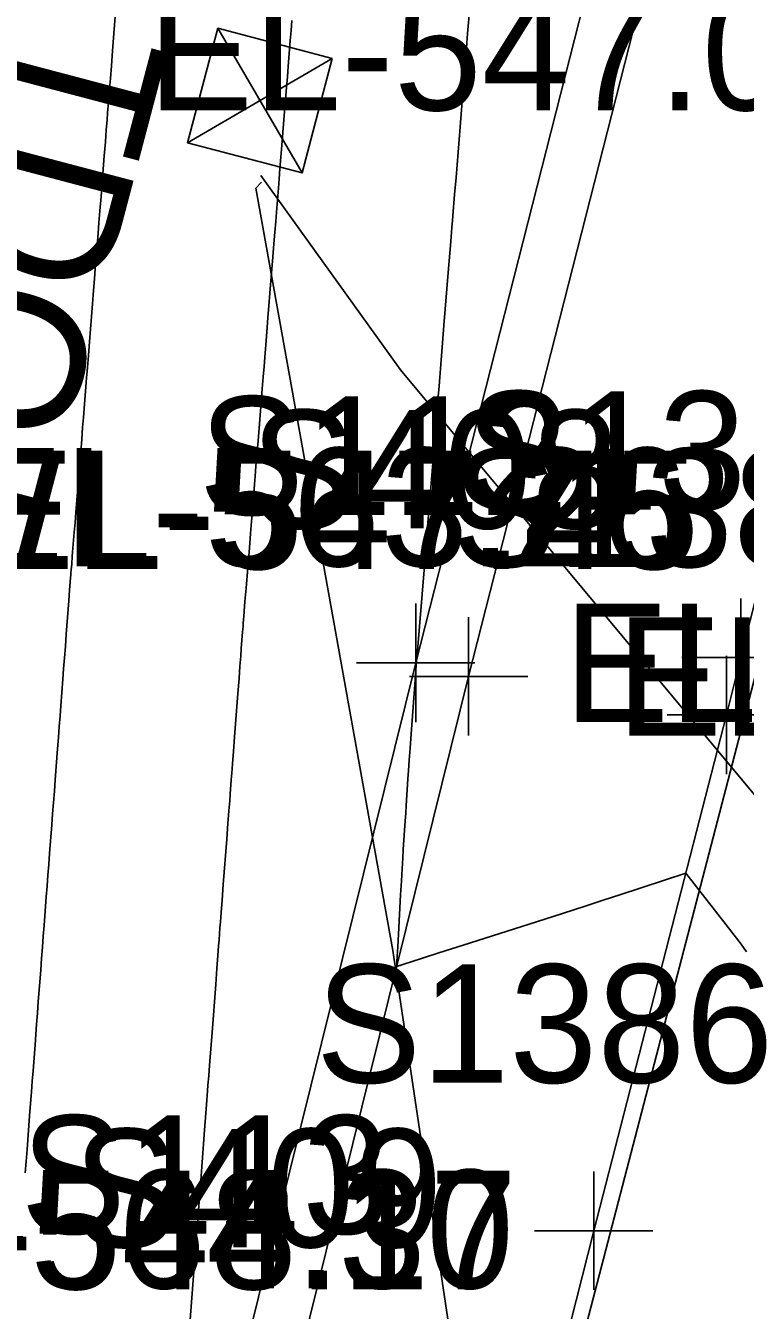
# Model space of a CAD drawing. Extents: x 1724534 to 1727318, y 657156 to 660047.
# Drawn here: x 1725485.54 to 1725509.87, y 659204.92 to 659248.32 of the extents above; entities that cross this region are included whole.
import ezdxf

# ---------------------------------------------------------------- set-up
doc = ezdxf.new("R2010")
doc.units = 0
for name, color, linetype in [('SURVEY - CONTOURS - Index with Text', 7, 'Continuous'), ('SURVEY - CONTOURS - Intermediate with optional Text', 7, 'Continuous'), ('SURVEY - DRAINAGE - Area Shapes', 7, 'Continuous'), ('SURVEY - DTM - Breaklines', 7, 'Continuous'), ('SURVEY - DTM - Breaklines - Points - Elevations', 7, 'Continuous'), ('SURVEY - DTM - Breaklines - Points - Locators', 7, 'Continuous'), ('SURVEY - DTM - Breaklines - Points - Numbers', 7, 'Continuous'), ('SURVEY - NON-TRANSPORTATION - Features - Points - Elevations', 7, 'Continuous'), ('SURVEY - TRANSPORTATION - Features', 7, 'Continuous'), ('SURVEY - TRANSPORTATION - Features - Points - Elevations', 7, 'Continuous'), ('SURVEY - TRANSPORTATION - Features - Points - Locators', 7, 'Continuous'), ('SURVEY - TRANSPORTATION - Features - Points - Numbers', 7, 'Continuous'), ('SURVEY - TRANSPORTATION - Roads', 7, 'Continuous'), ('SURVEY - TRANSPORTATION - Roads - Points - Locators', 7, 'Continuous'), ('SURVEY - TRANSPORTATION - Roads - Points - Numbers', 7, 'Continuous'), ('SURVEY - UTILITIES - Fiber Optic Cable (Underground) with Text', 7, 'Continuous'), ('SURVEY - UTILITIES - Poles and Miscellaneous - Points - Elevations', 7, 'Continuous'), ('SURVEY - UTILITIES - Poles and Miscellaneous with Text', 7, 'Continuous')]:
    doc.layers.add(name, color=color, linetype=linetype)

msp = doc.modelspace()

# ---------------------------------------------------------------- linework, layer by layer
at = {"layer": 'SURVEY - CONTOURS - Index with Text'}
msp.add_lwpolyline([(1725494.538, 659248.497), (1725494.512, 659248.158), (1725494.485, 659247.824), (1725494.416, 659246.94), (1725494.389, 659246.596), (1725494.36, 659246.229), (1725494.328, 659245.837), (1725494.295, 659245.422), (1725494.201, 659244.283), (1725494.168, 659243.872), (1725494.137, 659243.492), (1725494.109, 659243.143), (1725494.084, 659242.827), (1725494.021, 659242.024), (1725493.996, 659241.703), (1725493.967, 659241.343), (1725493.935, 659240.944), (1725493.899, 659240.506), (1725493.799, 659239.286), (1725493.764, 659238.852), (1725493.733, 659238.464), (1725493.705, 659238.124), (1725493.682, 659237.829), (1725493.625, 659237.107), (1725493.602, 659236.809), (1725493.573, 659236.457), (1725493.54, 659236.051), (1725493.503, 659235.59), (1725493.396, 659234.289), (1725493.359, 659233.832), (1725493.327, 659233.437), (1725493.3, 659233.104), (1725493.278, 659232.832), (1725493.228, 659232.191), (1725493.206, 659231.916), (1725493.178, 659231.574), (1725493.145, 659231.163), (1725493.106, 659230.683), (1725492.993, 659229.315), (1725492.956, 659228.865), (1725492.93, 659228.543), (1725492.914, 659228.348), (1725492.908, 659228.279), (1725492.907, 659228.267), (1725492.905, 659228.237), (1725492.899, 659228.155), (1725492.889, 659228.021), (1725492.875, 659227.837), (1725492.832, 659227.275), (1725492.813, 659227.023), (1725492.787, 659226.685), (1725492.755, 659226.264), (1725492.716, 659225.758), (1725492.605, 659224.297), (1725492.566, 659223.795), (1725492.535, 659223.385), (1725492.51, 659223.066), (1725492.493, 659222.839), (1725492.457, 659222.357), (1725492.439, 659222.127), (1725492.414, 659221.797), (1725492.381, 659221.368), (1725492.341, 659220.84), (1725492.223, 659219.3), (1725492.183, 659218.775), (1725492.151, 659218.358), (1725492.127, 659218.046), (1725492.111, 659217.842), (1725492.081, 659217.439), (1725492.065, 659217.231), (1725492.04, 659216.909), (1725492.007, 659216.472), (1725491.965, 659215.922), (1725491.841, 659214.302), (1725491.799, 659213.756), (1725491.766, 659213.331), (1725491.743, 659213.027), (1725491.729, 659212.845), (1725491.705, 659212.52), (1725491.69, 659212.334), (1725491.666, 659212.02), (1725491.632, 659211.576), (1725491.588, 659211.003), (1725491.458, 659209.305), (1725491.415, 659208.736), (1725491.382, 659208.304), (1725491.359, 659208.007), (1725491.347, 659207.847), (1725491.328, 659207.602), (1725491.315, 659207.438), (1725491.292, 659207.13), (1725491.257, 659206.679), (1725491.212, 659206.085), (1725491.076, 659204.308)], dxfattribs=at)
at = {"layer": 'SURVEY - CONTOURS - Intermediate with optional Text'}
for points in [[(1725488.595, 659248.917), (1725488.481, 659247.465), (1725488.441, 659246.961), (1725488.408, 659246.54), (1725488.381, 659246.202), (1725488.361, 659245.947), (1725488.314, 659245.376), (1725488.294, 659245.124), (1725488.268, 659244.798), (1725488.236, 659244.396), (1725488.198, 659243.92), (1725488.091, 659242.549), (1725488.053, 659242.069), (1725488.021, 659241.656), (1725487.993, 659241.31), (1725487.97, 659241.032), (1725487.917, 659240.378), (1725487.895, 659240.104), (1725487.868, 659239.769), (1725487.837, 659239.375), (1725487.801, 659238.922), (1725487.7, 659237.634), (1725487.664, 659237.176), (1725487.631, 659236.771), (1725487.603, 659236.418), (1725487.579, 659236.116), (1725487.518, 659235.381), (1725487.494, 659235.083), (1725487.467, 659234.741), (1725487.436, 659234.355), (1725487.402, 659233.925), (1725487.307, 659232.718), (1725487.273, 659232.284), (1725487.241, 659231.887), (1725487.212, 659231.528), (1725487.186, 659231.206), (1725487.12, 659230.397), (1725487.098, 659230.131), (1725487.082, 659229.937), (1725487.072, 659229.818), (1725487.068, 659229.772), (1725487.066, 659229.747), (1725487.062, 659229.686), (1725487.049, 659229.522), (1725487.029, 659229.255), (1725487.001, 659228.884), (1725486.916, 659227.759), (1725486.885, 659227.348), (1725486.855, 659226.958), (1725486.827, 659226.59), (1725486.8, 659226.242), (1725486.732, 659225.345), (1725486.705, 659225.001), (1725486.678, 659224.644), (1725486.65, 659224.272), (1725486.621, 659223.887), (1725486.541, 659222.842), (1725486.512, 659222.454), (1725486.483, 659222.071), (1725486.454, 659221.695), (1725486.426, 659221.325), (1725486.351, 659220.348), (1725486.323, 659219.982), (1725486.295, 659219.617), (1725486.267, 659219.253), (1725486.24, 659218.89), (1725486.167, 659217.925), (1725486.139, 659217.559), (1725486.11, 659217.184), (1725486.081, 659216.8), (1725486.051, 659216.408), (1725485.97, 659215.351), (1725485.94, 659214.962), (1725485.912, 659214.59), (1725485.885, 659214.233), (1725485.859, 659213.893), (1725485.791, 659213.007), (1725485.765, 659212.664), (1725485.737, 659212.296), (1725485.707, 659211.905), (1725485.676, 659211.49), (1725485.589, 659210.353), (1725485.557, 659209.943), (1725485.528, 659209.563)], [(1725500.563, 659249.061), (1725500.481, 659248.055), (1725500.456, 659247.74), (1725500.441, 659247.552), (1725500.405, 659247.093), (1725500.386, 659246.85), (1725500.376, 659246.73), (1725500.351, 659246.414), (1725500.337, 659246.231), (1725500.311, 659245.917), (1725500.275, 659245.472), (1725500.228, 659244.897), (1725500.089, 659243.191), (1725500.042, 659242.619), (1725499.983, 659241.891), (1725499.97, 659241.734), (1725499.952, 659241.498), (1725499.914, 659241.03), (1725499.828, 659239.981), (1725499.682, 659238.194), (1725499.634, 659237.6), (1725499.598, 659237.16), (1725499.574, 659236.872), (1725499.563, 659236.737), (1725499.551, 659236.581), (1725499.54, 659236.442), (1725499.515, 659236.143), (1725499.478, 659235.684), (1725499.427, 659235.064), (1725499.223, 659232.581), (1725499.187, 659232.133), (1725499.149, 659231.664), (1725499.116, 659231.27), (1725499.08, 659230.821), (1725499.029, 659230.204), (1725498.76, 659226.931), (1725498.755, 659226.862), (1725498.754, 659226.848), (1725498.753, 659226.837), (1725498.751, 659226.819), (1725498.75, 659226.801), (1725498.744, 659226.731), (1725498.73, 659226.534), (1725498.705, 659226.211), (1725498.569, 659224.393), (1725498.534, 659223.913), (1725498.504, 659223.5), (1725498.481, 659223.153), (1725498.463, 659222.872), (1725498.408, 659221.963), (1725498.392, 659221.71), (1725498.375, 659221.452), (1725498.307, 659220.484), (1725498.288, 659220.191), (1725498.266, 659219.839), (1725498.242, 659219.429), (1725498.216, 659218.96), (1725498.143, 659217.632), (1725498.119, 659217.196), (1725498.102, 659216.883), (1725498.092, 659216.693), (1725498.087, 659216.612), (1725498.087, 659216.606), (1725498.086, 659216.581), (1725498.083, 659216.535), (1725498.174, 659216.563), (1725498.196, 659216.57), (1725498.223, 659216.579), (1725498.254, 659216.589), (1725498.29, 659216.6), (1725498.392, 659216.633), (1725498.542, 659216.681), (1725499.511, 659216.991), (1725500.33, 659217.253), (1725502.813, 659218.047), (1725503.687, 659218.327), (1725504.448, 659218.572), (1725505.095, 659218.782), (1725505.628, 659218.957), (1725507.853, 659219.691), (1725509.218, 659217.939), (1725509.49, 659217.588), (1725509.721, 659217.286), (1725509.91, 659217.033)]]:
    msp.add_lwpolyline(points, dxfattribs=at)
at = {"layer": 'SURVEY - DRAINAGE - Area Shapes'}
msp.add_lwpolyline([(1725457.865, 659006.777), (1725413.857, 659016.262), (1725297.605, 659050.843), (1725314.042, 659296.608), (1725386.76, 659493.901), (1725483.401, 659755.229), (1725623.949, 659732.704), (1725676.22, 659724.326), (1725634.82, 659466.017), (1725543.324, 659353.721), (1725499.683, 659185.923), (1725479.088, 659106.738)], close=True, dxfattribs=at)
at = {"layer": 'SURVEY - DTM - Breaklines'}
msp.add_lwpolyline([(1725504.884, 659250.966), (1725498.725, 659226.793), (1725492.704, 659202.503), (1725486.609, 659178.27), (1725480.544, 659153.955), (1725474.624, 659129.616), (1725468.741, 659105.278), (1725462.975, 659080.964), (1725457.482, 659056.509), (1725452.226, 659031.922), (1725447.641, 659009.959), (1725446.425, 659003.851), (1725441.811, 658979.15), (1725437.527, 658954.376), (1725432.503, 658922.481), (1725434.197, 658921.722)], dxfattribs=at)
at = {"layer": 'SURVEY - DTM - Breaklines - Points - Locators'}
for p, q in [((1725498.725, 659228.793), (1725498.725, 659224.793)), ((1725500.725, 659226.793), (1725496.725, 659226.793))]:
    msp.add_line(p, q, dxfattribs=at)
at = {"layer": 'SURVEY - TRANSPORTATION - Features'}
msp.add_lwpolyline([(1725506.673, 659250.514), (1725500.512, 659226.334), (1725494.493, 659202.049), (1725488.389, 659177.819), (1725482.327, 659153.516), (1725476.395, 659129.191), (1725470.514, 659104.862), (1725464.748, 659080.55), (1725459.259, 659056.109), (1725454.008, 659031.549), (1725449.429, 659009.612), (1725448.213, 659003.504), (1725443.603, 658978.829), (1725439.325, 658954.082), (1725434.304, 658922.209), (1725434.197, 658921.722)], dxfattribs=at)
at = {"layer": 'SURVEY - TRANSPORTATION - Features - Points - Locators'}
for p, q in [((1725500.512, 659228.334), (1725500.512, 659224.334)), ((1725502.512, 659226.334), (1725498.512, 659226.334))]:
    msp.add_line(p, q, dxfattribs=at)
at = {"layer": 'SURVEY - TRANSPORTATION - Roads'}
for points in [[(1725509.717, 659226.971), (1725517.054, 659256.051)], [(1725435.76, 658873.112), (1725439.371, 658898.842), (1725439.657, 658900.819), (1725445.023, 658936.389), (1725447.926, 658954.139), (1725448.261, 658956.109), (1725453.558, 658985.616), (1725453.93, 658987.58), (1725458.117, 659009.159), (1725458.517, 659011.117), (1725466.292, 659048.286), (1725466.718, 659050.238), (1725471.114, 659069.737), (1725478.393, 659100.872), (1725479.306, 659104.764), (1725484.9, 659128.087), (1725485.373, 659130.029), (1725489.666, 659147.5), (1725494.922, 659168.852), (1725495.411, 659170.791), (1725504.745, 659207.606), (1725509.226, 659225.033), (1725509.717, 659226.971)]]:
    msp.add_lwpolyline(points, dxfattribs=at)
at = {"layer": 'SURVEY - TRANSPORTATION - Roads - Points - Locators'}
for p, q in [((1725509.717, 659228.971), (1725509.717, 659224.971)), ((1725511.717, 659226.971), (1725507.717, 659226.971)), ((1725509.226, 659227.033), (1725509.226, 659223.033)), ((1725511.226, 659225.033), (1725507.226, 659225.033)), ((1725504.745, 659209.606), (1725504.745, 659205.606)), ((1725506.745, 659207.606), (1725502.745, 659207.606))]:
    msp.add_line(p, q, dxfattribs=at)
at = {"layer": 'SURVEY - UTILITIES - Fiber Optic Cable (Underground) with Text'}
for points in [[(1725493.494, 659243.256), (1725498.207, 659236.692), (1725524.4, 659205.275)], [(1725493.518, 659243.033), (1725493.322, 659242.827), (1725497.949, 659217.072), (1725500.753, 659198.279), (1725509.549, 659151.809), (1725515.229, 659134.254)]]:
    msp.add_lwpolyline(points, dxfattribs=at)
at = {"layer": 'SURVEY - UTILITIES - Poles and Miscellaneous with Text'}
for p, q in [((1725492.039, 659248.231), (1725494.885, 659243.343)), ((1725495.906, 659247.21), (1725491.018, 659244.364)), ((1725493.462, 659245.787), (1725493.462, 659245.787))]:
    msp.add_line(p, q, dxfattribs=at)
msp.add_lwpolyline([(1725495.906, 659247.21), (1725492.039, 659248.231), (1725491.018, 659244.364), (1725494.885, 659243.343), (1725495.906, 659247.21)], dxfattribs=at)

# ---------------------------------------------------------------- texts
at = {"layer": 'SURVEY - DTM - Breaklines - Points - Elevations'}
for s, p in [('EL-563.26', (1725483.26, 659230.056)), ('EL-544.00', (1725503.725, 659224.793)), ('EL-564.30', (1725477.366, 659205.66))]:
    msp.add_text(s, height=4, dxfattribs=at).set_placement(p)
at = {"layer": 'SURVEY - DTM - Breaklines - Points - Numbers'}
for s, p in [('S112', (1725491.389, 659231.793)), ('S113', (1725485.368, 659207.503))]:
    msp.add_text(s, height=4, dxfattribs=at).set_placement(p)
at = {"layer": 'SURVEY - NON-TRANSPORTATION - Features - Points - Elevations'}
for s, p in [('EL-547.45', (1725483.626, 659229.962)), ('EL-548.17', (1725477.478, 659205.631))]:
    msp.add_text(s, height=4, dxfattribs=at).set_placement(p)
at = {"layer": 'SURVEY - TRANSPORTATION - Features - Points - Elevations'}
msp.add_text('EL-543.70', height=4, dxfattribs=at).set_placement((1725505.512, 659224.334))
at = {"layer": 'SURVEY - TRANSPORTATION - Features - Points - Numbers'}
for s, p in [('S408', (1725493.129, 659231.334)), ('S409', (1725487.141, 659207.049))]:
    msp.add_text(s, height=4, dxfattribs=at).set_placement(p)
at = {"layer": 'SURVEY - TRANSPORTATION - Roads - Points - Numbers'}
for s, p in [('S1388', (1725500.382, 659231.971)), ('S1387', (1725499.938, 659230.033)), ('S1386', (1725495.347, 659212.606))]:
    msp.add_text(s, height=4, dxfattribs=at).set_placement(p)
at = {"layer": 'SURVEY - UTILITIES - Poles and Miscellaneous - Points - Elevations'}
msp.add_text('EL-547.04', height=4, dxfattribs=at).set_placement((1725489.663, 659245.461))
at = {"layer": 'SURVEY - UTILITIES - Poles and Miscellaneous with Text'}
msp.add_text('TDOT ITS', height=5, rotation=255.2107, dxfattribs=at).set_placement((1725485.536, 659248.835))

doc.saveas('drawing.dxf')
